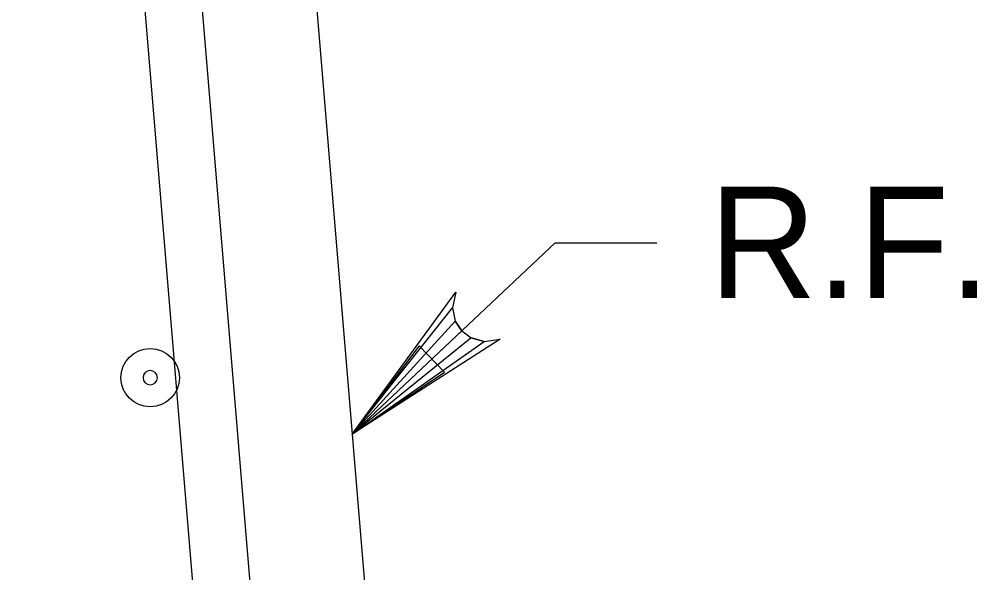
# Model space of a CAD drawing. Extents: x 634540 to 640306, y 296059 to 300275.
# Drawn here: x 639980.22 to 640006.01, y 298234.75 to 298249.68 of the extents above; entities that cross this region are included whole.
import ezdxf

# ---------------------------------------------------------------- set-up
doc = ezdxf.new("R2010")
doc.units = 0
for name, color, linetype in [('3', 7, 'Continuous'), ('4', 7, 'Continuous'), ('6', 7, 'Continuous'), ('9', 7, 'Continuous')]:
    doc.layers.add(name, color=color, linetype=linetype)

# ---------------------------------------------------------------- blocks, each defined once
blk = doc.blocks.new('B')
at = {"layer": '3'}
blk.add_circle((0, 0), 0.1599, dxfattribs=at)
for start, end in [(0, 180), (180, 0)]:
    blk.add_arc((0, 0), 0.0391, start, end, dxfattribs=at)

msp = doc.modelspace()

# ---------------------------------------------------------------- linework, layer by layer
at = {"layer": '4'}
for p, q in [((639989.188, 298238.487), (639994.655, 298243.652)), ((639994.655, 298243.652), (639997.389, 298243.652))]:
    msp.add_line(p, q, dxfattribs=at)
msp.add_lwpolyline([(639989.188, 298238.487), (639991.976, 298242.322), (639991.886, 298241.895), (639991.965, 298241.541), (639992.14, 298241.276), (639992.395, 298241.087), (639992.745, 298240.987), (639993.176, 298241.051), (639989.188, 298238.487), (639992.745, 298240.987), (639992.395, 298241.087), (639989.188, 298238.487), (639992.14, 298241.276), (639991.965, 298241.541), (639989.188, 298238.487), (639991.886, 298241.895)], dxfattribs=at)
msp.add_lwpolyline([(639991.674, 298240.158), (639990.997, 298240.872), (639989.188, 298238.487)], close=True, dxfattribs=at)
at = {"layer": '6'}
for p, q in [((639984.788, 298254.242), (639989.938, 298192.437)), ((639983.267, 298253.987), (639986.817, 298211.379))]:
    msp.add_line(p, q, dxfattribs=at)
at = {"layer": '9'}
msp.add_line((639980.221, 298346.098), (639991.576, 298209.842), dxfattribs=at)

# ---------------------------------------------------------------- block references
at = {"layer": '3', "xscale": 4.921475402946, "yscale": 4.921475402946, "rotation": 90}
msp.add_blockref('B', (639983.75, 298240.014), dxfattribs=at)

# ---------------------------------------------------------------- texts
at = {"layer": '4'}
msp.add_text('R.F.', height=3.0001, dxfattribs=at).set_placement((639998.799, 298242.164))

doc.saveas('drawing.dxf')
